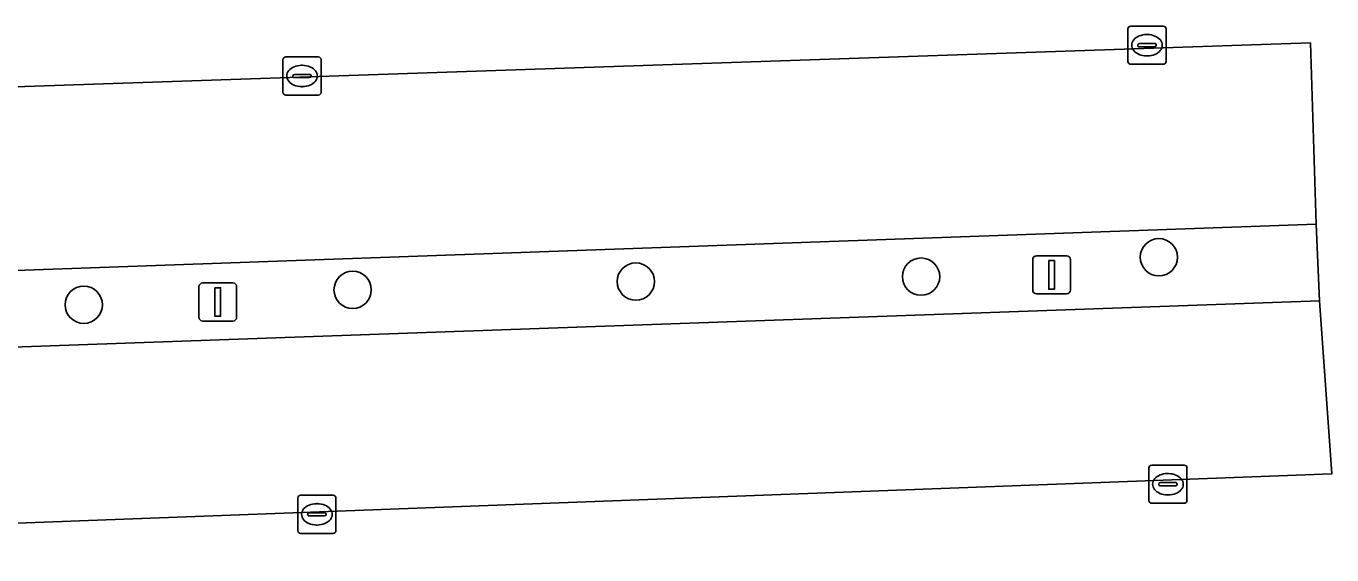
# Model space of a CAD drawing. Extents: x 160554 to 161248, y 385329 to 386506.
# Drawn here: x 161040.05 to 161074.29, y 386183.49 to 386197.35 of the extents above; entities that cross this region are included whole.
import ezdxf

# ---------------------------------------------------------------- set-up
doc = ezdxf.new("R2010")
doc.units = 0
for name, color, linetype in [('IMGEO_Boom', 7, 'Continuous'), ('IMGEO_Kolk', 7, 'Continuous'), ('IMGEO_Lichtmast', 7, 'Continuous'), ('IMGEO_Parkeervlak_open', 7, 'Continuous'), ('IMGEO_Rijbaan_lokaal_open', 7, 'Continuous'), ('IMGEO_Terreindeel_halfverhard', 7, 'Continuous')]:
    doc.layers.add(name, color=color, linetype=linetype)

msp = doc.modelspace()

# ---------------------------------------------------------------- linework, layer by layer
at = {"layer": 'IMGEO_Boom'}
for centre in [(161069.756, 386191.293), (161056.039, 386190.655), (161063.52, 386190.784), (161048.611, 386190.438), (161041.56, 386190.046)]:
    msp.add_circle(centre, 0.489, dxfattribs=at)
at = {"layer": 'IMGEO_Kolk'}
for p, q in [((161068.945, 386196.422), (161068.945, 386197.274)), ((161069.02, 386197.348), (161069.872, 386197.348)), ((161069.946, 386197.274), (161069.946, 386196.422)), ((161069.433, 386197.128), (161069.458, 386197.128)), ((161069.204, 386196.842), (161069.204, 386196.854)), ((161069.642, 386196.805), (161069.244, 386196.805)), ((161069.247, 386196.891), (161069.645, 386196.891)), ((161069.688, 386196.854), (161069.688, 386196.842)), ((161046.784, 386195.616), (161046.784, 386196.468)), ((161046.859, 386196.542), (161047.711, 386196.542)), ((161047.272, 386196.322), (161047.297, 386196.322)), ((161047.785, 386196.468), (161047.785, 386195.616)), ((161069.872, 386196.348), (161069.02, 386196.348)), ((161069.456, 386196.568), (161069.431, 386196.568)), ((161047.043, 386196.036), (161047.043, 386196.048)), ((161047.481, 386195.999), (161047.083, 386195.999)), ((161047.086, 386196.085), (161047.484, 386196.085)), ((161047.527, 386196.048), (161047.527, 386196.036)), ((161047.295, 386195.762), (161047.27, 386195.762)), ((161047.711, 386195.542), (161046.859, 386195.542)), ((161069.493, 386184.917), (161069.493, 386185.769)), ((161069.568, 386185.843), (161070.42, 386185.843)), ((161069.981, 386185.623), (161070.006, 386185.623)), ((161070.494, 386185.769), (161070.494, 386184.917)), ((161069.752, 386185.337), (161069.752, 386185.349)), ((161070.19, 386185.3), (161069.792, 386185.3)), ((161069.795, 386185.386), (161070.193, 386185.386)), ((161070.236, 386185.349), (161070.236, 386185.337)), ((161047.173, 386184.128), (161047.173, 386184.98)), ((161047.248, 386185.054), (161048.1, 386185.054)), ((161048.174, 386184.98), (161048.174, 386184.128)), ((161070.004, 386185.063), (161069.979, 386185.063)), ((161047.475, 386184.597), (161047.873, 386184.597)), ((161047.661, 386184.834), (161047.686, 386184.834)), ((161070.42, 386184.843), (161069.568, 386184.843)), ((161047.432, 386184.548), (161047.432, 386184.56)), ((161047.87, 386184.511), (161047.472, 386184.511)), ((161047.684, 386184.274), (161047.659, 386184.274)), ((161047.916, 386184.56), (161047.916, 386184.548)), ((161048.1, 386184.054), (161047.248, 386184.054))]:
    msp.add_line(p, q, dxfattribs=at)
for points in [[(161068.945, 386196.422), (161068.945, 386197.274)], [(161069.02, 386197.348), (161069.872, 386197.348)], [(161069.946, 386197.274), (161069.946, 386196.422)], [(161046.784, 386195.616), (161046.784, 386196.468)], [(161046.859, 386196.542), (161047.711, 386196.542)], [(161047.785, 386196.468), (161047.785, 386195.616)], [(161069.872, 386196.348), (161069.02, 386196.348)], [(161047.711, 386195.542), (161046.859, 386195.542)], [(161069.493, 386184.917), (161069.493, 386185.769)], [(161069.568, 386185.843), (161070.42, 386185.843)], [(161070.494, 386185.769), (161070.494, 386184.917)], [(161047.173, 386184.128), (161047.173, 386184.98)], [(161047.248, 386185.054), (161048.1, 386185.054)], [(161048.174, 386184.98), (161048.174, 386184.128)], [(161070.42, 386184.843), (161069.568, 386184.843)], [(161048.1, 386184.054), (161047.248, 386184.054)]]:
    msp.add_lwpolyline(points, dxfattribs=at)
for centre, radius, start, end in [((161069.022, 386197.272), 0.0765, 91.552, 178.448), ((161069.022, 386197.272), 0.0765, 91.552, 178.448), ((161069.87, 386197.272), 0.0765, 1.552, 88.448), ((161069.87, 386197.272), 0.0765, 1.552, 88.448), ((161069.244, 386196.851), 0.0403, 85.8775, 175.7526), ((161069.241, 386196.841), 0.0366, 178.938, 274.7102), ((161069.645, 386196.848), 0.043, 264.8664, 352.4533), ((161069.649, 386196.853), 0.0386, 1.7309, 96.639), ((161046.861, 386196.466), 0.0765, 91.552, 178.448), ((161046.861, 386196.466), 0.0765, 91.552, 178.448), ((161047.709, 386196.466), 0.0765, 1.552, 88.448), ((161047.709, 386196.466), 0.0765, 1.552, 88.448), ((161069.022, 386196.424), 0.0765, 181.552, 268.448), ((161069.022, 386196.424), 0.0765, 181.552, 268.448), ((161069.87, 386196.424), 0.0765, 271.552, 358.448), ((161069.87, 386196.424), 0.0765, 271.552, 358.448), ((161047.083, 386196.045), 0.0403, 85.8775, 175.7526), ((161047.08, 386196.035), 0.0366, 178.938, 274.7102), ((161047.484, 386196.042), 0.043, 264.8664, 352.4533), ((161047.488, 386196.047), 0.0386, 1.7309, 96.639), ((161046.861, 386195.618), 0.0765, 181.552, 268.448), ((161046.861, 386195.618), 0.0765, 181.552, 268.448), ((161047.709, 386195.618), 0.0765, 271.552, 358.448), ((161047.709, 386195.618), 0.0765, 271.552, 358.448), ((161069.57, 386185.767), 0.0765, 91.552, 178.448), ((161069.57, 386185.767), 0.0765, 91.552, 178.448), ((161070.418, 386185.767), 0.0765, 1.552, 88.448), ((161070.418, 386185.767), 0.0765, 1.552, 88.448), ((161069.792, 386185.346), 0.0403, 85.8775, 175.7526), ((161069.789, 386185.336), 0.0366, 178.938, 274.7102), ((161070.193, 386185.343), 0.043, 264.8664, 352.4533), ((161070.197, 386185.348), 0.0386, 1.7309, 96.639), ((161047.25, 386184.978), 0.0765, 91.552, 178.448), ((161047.25, 386184.978), 0.0765, 91.552, 178.448), ((161048.098, 386184.978), 0.0765, 1.552, 88.448), ((161048.098, 386184.978), 0.0765, 1.552, 88.448), ((161047.472, 386184.557), 0.0403, 85.8775, 175.7526), ((161047.877, 386184.559), 0.0386, 1.7309, 96.639), ((161069.57, 386184.919), 0.0765, 181.552, 268.448), ((161069.57, 386184.919), 0.0765, 181.552, 268.448), ((161070.418, 386184.919), 0.0765, 271.552, 358.448), ((161070.418, 386184.919), 0.0765, 271.552, 358.448), ((161047.469, 386184.547), 0.0366, 178.938, 274.7102), ((161047.873, 386184.554), 0.043, 264.8664, 352.4533), ((161047.25, 386184.13), 0.0765, 181.552, 268.448), ((161047.25, 386184.13), 0.0765, 181.552, 268.448), ((161048.098, 386184.13), 0.0765, 271.552, 358.448), ((161048.098, 386184.13), 0.0765, 271.552, 358.448)]:
    msp.add_arc(centre, radius, start, end, dxfattribs=at)
for centre, major_axis, ratio, start_param, end_param in [((161069.432, 386196.848), (-0.387, 0.002), 0.722429, 4.712389, 7.853982), ((161069.457, 386196.848), (-0.39, 0.002), 0.717154, 1.570796, 4.712389), ((161047.271, 386196.042), (-0.387, 0.002), 0.722429, 4.712389, 7.853982), ((161047.296, 386196.042), (-0.39, 0.002), 0.717154, 1.570796, 4.712389), ((161069.98, 386185.343), (-0.387, 0.002), 0.722429, 4.712389, 7.853982), ((161070.005, 386185.343), (-0.39, 0.002), 0.717154, 1.570796, 4.712389), ((161047.66, 386184.554), (-0.387, 0.002), 0.722429, 4.712389, 7.853982), ((161047.685, 386184.554), (-0.39, 0.002), 0.717154, 1.570796, 4.712389)]:
    msp.add_ellipse(centre, major_axis=major_axis, ratio=ratio, start_param=start_param, end_param=end_param, dxfattribs=at)
at = {"layer": 'IMGEO_Lichtmast'}
for p, q in [((161066.447, 386190.43), (161066.447, 386191.23)), ((161066.447, 386191.23), (161066.447, 386190.43)), ((161066.547, 386191.33), (161067.337, 386191.33)), ((161067.337, 386191.33), (161066.547, 386191.33)), ((161067.437, 386191.23), (161067.437, 386190.43)), ((161067.437, 386190.43), (161067.437, 386191.23)), ((161044.58, 386189.719), (161044.58, 386190.519)), ((161044.58, 386190.519), (161044.58, 386189.719)), ((161044.68, 386190.619), (161045.47, 386190.619)), ((161045.47, 386190.619), (161044.68, 386190.619)), ((161045.57, 386190.519), (161045.57, 386189.719)), ((161045.57, 386189.719), (161045.57, 386190.519)), ((161067.337, 386190.33), (161066.547, 386190.33)), ((161066.547, 386190.33), (161067.337, 386190.33)), ((161045.47, 386189.619), (161044.68, 386189.619)), ((161044.68, 386189.619), (161045.47, 386189.619))]:
    msp.add_line(p, q, dxfattribs=at)
for points in [[(161066.867, 386191.205), (161067.017, 386191.205), (161067.017, 386190.455), (161066.867, 386190.455), (161066.867, 386191.205)], [(161045, 386190.494), (161045.15, 386190.494), (161045.15, 386189.744), (161045, 386189.744), (161045, 386190.494)]]:
    msp.add_lwpolyline(points, dxfattribs=at)
for centre, start, end in [((161066.547, 386191.23), 90, 180), ((161066.547, 386191.23), 90, 180), ((161067.337, 386191.23), 0, 90), ((161067.337, 386191.23), 360, 90), ((161044.68, 386190.519), 90, 180), ((161044.68, 386190.519), 90, 180), ((161045.47, 386190.519), 0, 90), ((161045.47, 386190.519), 360, 90), ((161066.547, 386190.43), 180, 270), ((161066.547, 386190.43), 180, 270), ((161067.337, 386190.43), 270, 0), ((161067.337, 386190.43), 270, 0), ((161044.68, 386189.719), 180, 270), ((161044.68, 386189.719), 180, 270), ((161045.47, 386189.719), 270, 0), ((161045.47, 386189.719), 270, 0)]:
    msp.add_arc(centre, 0.1, start, end, dxfattribs=at)
at = {"layer": 'IMGEO_Parkeervlak_open'}
for points in [[(161073.737, 386196.908), (161023.539, 386195.211), (161018.37, 386194.943), (161018.656, 386190.194), (161073.885, 386192.155)], [(161073.971, 386190.151), (161018.731, 386188.189), (161018.972, 386183.492), (161023.969, 386183.73), (161074.294, 386185.618)]]:
    msp.add_lwpolyline(points, close=True, dxfattribs=at)
at = {"layer": 'IMGEO_Rijbaan_lokaal_open'}
msp.add_lwpolyline([(161018.656, 386190.194), (161018.37, 386194.943), (161023.539, 386195.211), (161073.737, 386196.908), (161073.885, 386192.155), (161073.971, 386190.151), (161074.294, 386185.618), (161023.969, 386183.73), (161018.972, 386183.492), (161018.731, 386188.189)], close=True, dxfattribs=at)
at = {"layer": 'IMGEO_Terreindeel_halfverhard'}
msp.add_lwpolyline([(161073.885, 386192.155), (161018.656, 386190.194), (161018.731, 386188.189), (161073.971, 386190.151)], close=True, dxfattribs=at)

doc.saveas('drawing.dxf')
